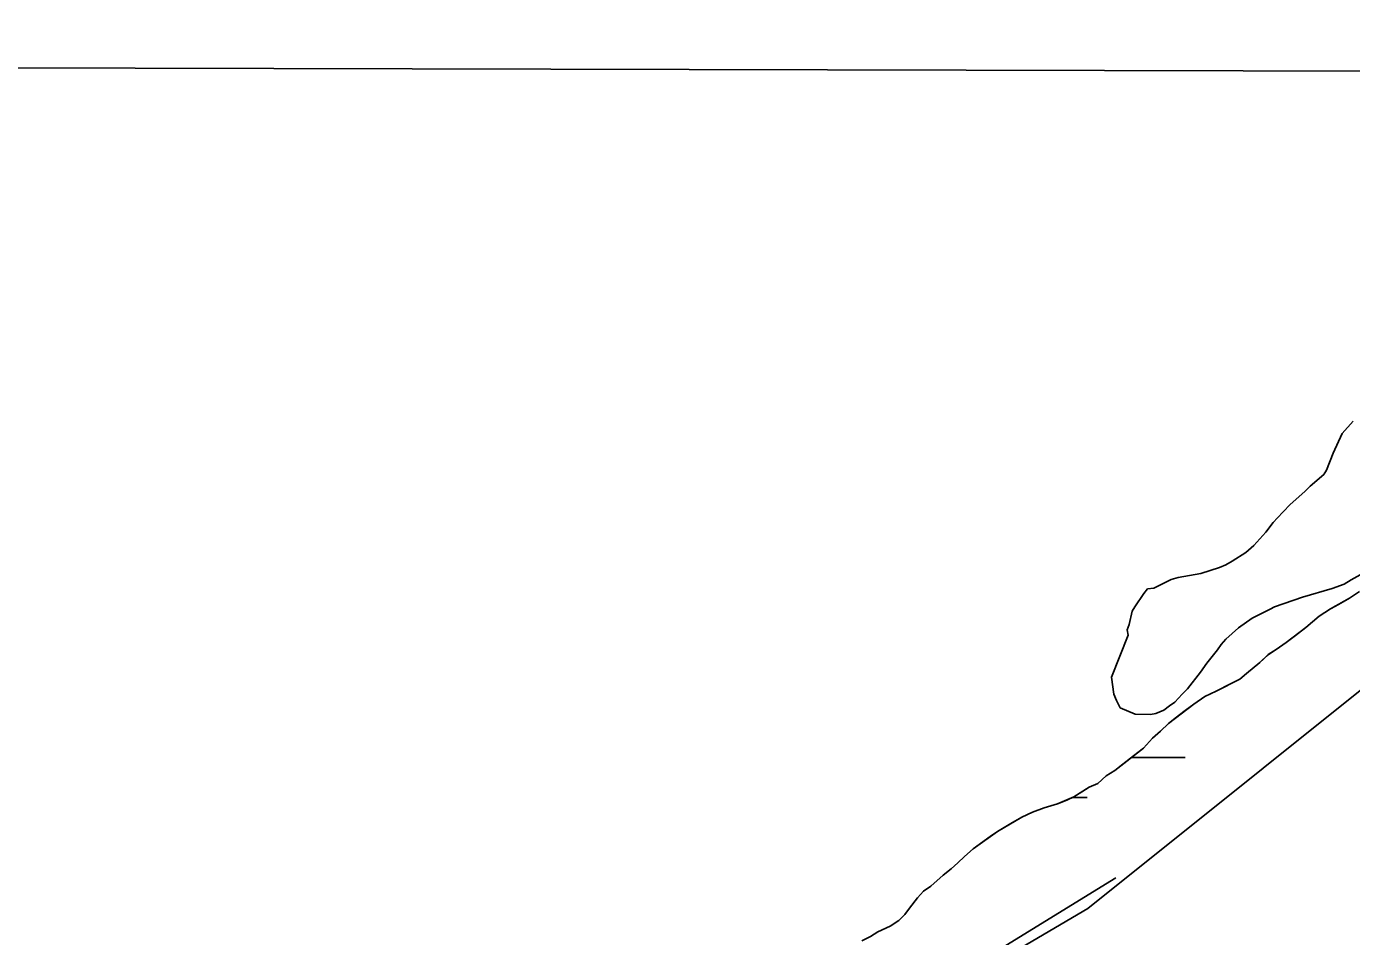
# Model space of a CAD drawing. Extents: x 3177185 to 3215018, y 812988 to 838321.
# Drawn here: x 3188315 to 3188828, y 836234 to 836586 of the extents above; entities that cross this region are included whole.
import ezdxf

# ---------------------------------------------------------------- set-up
doc = ezdxf.new("R2010")
doc.units = 0
for name, color, linetype in [('V-GRID-FRAM', 7, 'Continuous'), ('V-ROAD-CNTR', 7, 'Continuous'), ('V-SITE-VEGE', 7, 'Continuous'), ('V-TOPO-SHOR', 7, 'Continuous'), ('V-WETL-SWMP', 7, 'Continuous')]:
    doc.layers.add(name, color=color, linetype=linetype)

msp = doc.modelspace()

# ---------------------------------------------------------------- linework, layer by layer
at = {"layer": 'V-GRID-FRAM'}
msp.add_lwpolyline([(3181402.42, 836586.07), (3212801.61, 836513), (3212767.22, 818326.14), (3181352.16, 818399.25), (3181402.42, 836586.07)], dxfattribs=at)
at = {"layer": 'V-ROAD-CNTR'}
for points in [[(3187198.86, 835160.27), (3187350.24, 835272.3), (3187510.41, 835390.85), (3187695.75, 835540.84), (3187881.08, 835690.83), (3188135.33, 835870.1), (3188366.09, 836032.8), (3188570.64, 836153.18), (3188726.06, 836244.64), (3189133.37, 836570.52)], [(3188638.15, 836196.13), (3188687.59, 836226.2), (3188736.88, 836256.53)]]:
    msp.add_lwpolyline(points, dxfattribs=at)
at = {"layer": 'V-SITE-VEGE'}
for p, q in [((3188824.54, 836428.47), (3188828.77, 836433.27)), ((3188820.97, 836420.87), (3188824.54, 836428.47)), ((3188818.46, 836414.31), (3188820.97, 836420.87)), ((3188812.13, 836408.14), (3188817.4, 836412.59)), ((3188817.4, 836412.59), (3188818.46, 836414.31)), ((3188804.4, 836400.95), (3188810.02, 836406.08)), ((3188810.02, 836406.08), (3188812.13, 836408.14)), ((3188801.59, 836398.21), (3188804.4, 836400.95)), ((3188797.72, 836394.09), (3188799.48, 836395.8)), ((3188799.48, 836395.8), (3188801.59, 836398.21)), ((3188790.32, 836385.16), (3188794.89, 836390.31)), ((3188794.89, 836390.31), (3188797.72, 836394.09)), ((3188787.16, 836382.42), (3188790.32, 836385.16)), ((3188779.46, 836377.66), (3188781.91, 836379.02)), ((3188781.91, 836379.02), (3188787.16, 836382.42)), ((3188761, 836372.69), (3188769.7, 836374.31)), ((3188769.7, 836374.31), (3188777.01, 836376.65)), ((3188777.01, 836376.65), (3188779.46, 836377.66)), ((3188834.63, 836375.57), (3188827.98, 836371.83)), ((3188751.57, 836368.64), (3188758.21, 836372.03)), ((3188758.21, 836372.03), (3188761, 836372.69)), ((3188825.19, 836370.13), (3188820.65, 836368.46)), ((3188827.98, 836371.83), (3188825.19, 836370.13)), ((3188744.19, 836361.44), (3188747.73, 836366.61)), ((3188747.73, 836366.61), (3188749.14, 836368.33)), ((3188749.14, 836368.33), (3188751.57, 836368.64)), ((3188809.15, 836365.13), (3188798.34, 836361.45)), ((3188820.65, 836368.46), (3188809.15, 836365.13)), ((3188742.02, 836354.53), (3188743.12, 836359.72)), ((3188743.12, 836359.72), (3188744.19, 836361.44)), ((3188796.6, 836360.43), (3188789.61, 836357.05)), ((3188798.34, 836361.45), (3188796.6, 836360.43)), ((3188741.29, 836352.46), (3188742.02, 836354.53)), ((3188784.35, 836353.3), (3188779.44, 836348.85)), ((3188789.61, 836357.05), (3188784.35, 836353.3)), ((3188735.16, 836334.14), (3188741.62, 836350.37)), ((3188741.62, 836350.37), (3188741.29, 836352.46)), ((3188779.44, 836348.85), (3188777.68, 836346.79)), ((3188776.26, 836344.72), (3188772.03, 836339.57)), ((3188777.68, 836346.79), (3188776.26, 836344.72)), ((3188772.03, 836339.57), (3188769.56, 836336.13)), ((3188736.12, 836327.53), (3188735.16, 836334.14)), ((3188769.56, 836336.13), (3188764.61, 836329.59)), ((3188764.61, 836329.59), (3188762.5, 836327.54)), ((3188737.13, 836325.08), (3188736.12, 836327.53)), ((3188738.48, 836322.29), (3188737.13, 836325.08)), ((3188757.59, 836323.09), (3188755.48, 836321.38)), ((3188759.69, 836324.45), (3188757.59, 836323.09)), ((3188762.5, 836327.54), (3188759.69, 836324.45)), ((3188744.35, 836319.78), (3188738.48, 836322.29)), ((3188750.25, 836319.71), (3188744.35, 836319.78)), ((3188752.34, 836320.03), (3188750.25, 836319.71)), ((3188755.48, 836321.38), (3188752.34, 836320.03))]:
    msp.add_line(p, q, dxfattribs=at)
at = {"layer": 'V-TOPO-SHOR'}
msp.add_lwpolyline([(3188831.19, 836367.28), (3188827.35, 836364.79), (3188823.01, 836362.31), (3188819.94, 836360.57), (3188815.6, 836357.84), (3188810.47, 836353.34), (3188806.37, 836350.35), (3188802.79, 836347.61), (3188798.95, 836344.86), (3188795.88, 836342.88), (3188792.54, 836339.87), (3188787.42, 836335.63), (3188784.85, 836333.38), (3188781.53, 836331.65), (3188775.66, 836328.68), (3188771.33, 836326.7), (3188766.98, 836323.72), (3188763.65, 836321.22), (3188759.81, 836318.23), (3188757.25, 836316.23), (3188754.17, 836313.23), (3188751.09, 836310.48), (3188747.49, 836306.72), (3188743.65, 836303.73), (3188739.55, 836300.48), (3188736.47, 836297.98), (3188733.15, 836296), (3188729.82, 836293), (3188726.5, 836291.52), (3188723.69, 836289.78), (3188720.62, 836287.79), (3188717.81, 836286.56), (3188714.24, 836285.08), (3188709.15, 836283.62), (3188704.57, 836281.9), (3188700.48, 836279.93), (3188696.14, 836277.45), (3188691.03, 836274.47), (3188688.22, 836272.47), (3188684.38, 836269.73), (3188681.56, 836267.74), (3188678.23, 836264.74), (3188675.66, 836262.24), (3188673.1, 836259.99), (3188670.02, 836257.49), (3188667.71, 836255.49), (3188665.15, 836253.24), (3188662.33, 836251.25), (3188660.02, 836248.74), (3188656.92, 836244.72), (3188655.12, 836242.21), (3188652.81, 836239.96), (3188649.48, 836237.72), (3188644.63, 836235.5), (3188641.82, 836233.76), (3188638.5, 836232.03)], dxfattribs=at)
at = {"layer": 'V-WETL-SWMP'}
for p, q in [((3188819.94, 836360.57), (3188827.35, 836364.79)), ((3188827.35, 836364.79), (3188831.19, 836367.28)), ((3188815.6, 836357.84), (3188819.94, 836360.57)), ((3188802.79, 836347.61), (3188810.47, 836353.34)), ((3188810.47, 836353.34), (3188815.6, 836357.84)), ((3188795.88, 836342.87), (3188798.95, 836344.86)), ((3188798.95, 836344.86), (3188802.79, 836347.61)), ((3188787.42, 836335.63), (3188792.54, 836339.87)), ((3188792.54, 836339.87), (3188795.88, 836342.87)), ((3188775.66, 836328.68), (3188784.85, 836333.38)), ((3188784.85, 836333.38), (3188787.42, 836335.63)), ((3188771.33, 836326.7), (3188775.66, 836328.68)), ((3188757.25, 836316.23), (3188766.98, 836323.72)), ((3188766.98, 836323.72), (3188771.33, 836326.7)), ((3188751.09, 836310.48), (3188754.16, 836313.23)), ((3188754.16, 836313.23), (3188757.25, 836316.23)), ((3188747.49, 836306.72), (3188751.09, 836310.48)), ((3188736.47, 836297.98), (3188747.49, 836306.72)), ((3188742.79, 836303), (3188763.7, 836303)), ((3188733.15, 836296), (3188736.47, 836297.98)), ((3188726.5, 836291.52), (3188729.81, 836293)), ((3188729.81, 836293), (3188733.15, 836296)), ((3188714.24, 836285.08), (3188720.62, 836287.79)), ((3188720.1, 836287.56), (3188725.7, 836287.56)), ((3188720.62, 836287.79), (3188726.5, 836291.52)), ((3188700.48, 836279.93), (3188704.57, 836281.9)), ((3188704.57, 836281.9), (3188709.15, 836283.62)), ((3188709.15, 836283.62), (3188714.24, 836285.08)), ((3188691.03, 836274.47), (3188700.48, 836279.93)), ((3188681.56, 836267.74), (3188691.03, 836274.47)), ((3188678.23, 836264.74), (3188681.56, 836267.74)), ((3188673.09, 836259.99), (3188675.66, 836262.24)), ((3188675.66, 836262.24), (3188678.23, 836264.74)), ((3188665.15, 836253.24), (3188670.02, 836257.49)), ((3188670.02, 836257.49), (3188673.09, 836259.99)), ((3188660.02, 836248.74), (3188662.33, 836251.25)), ((3188662.33, 836251.25), (3188665.15, 836253.24)), ((3188656.92, 836244.72), (3188660.02, 836248.74)), ((3188652.81, 836239.96), (3188655.12, 836242.21)), ((3188655.12, 836242.21), (3188656.92, 836244.72)), ((3188641.82, 836233.76), (3188644.63, 836235.5)), ((3188644.63, 836235.5), (3188649.48, 836237.72)), ((3188649.48, 836237.72), (3188652.81, 836239.96))]:
    msp.add_line(p, q, dxfattribs=at)

doc.saveas('drawing.dxf')
